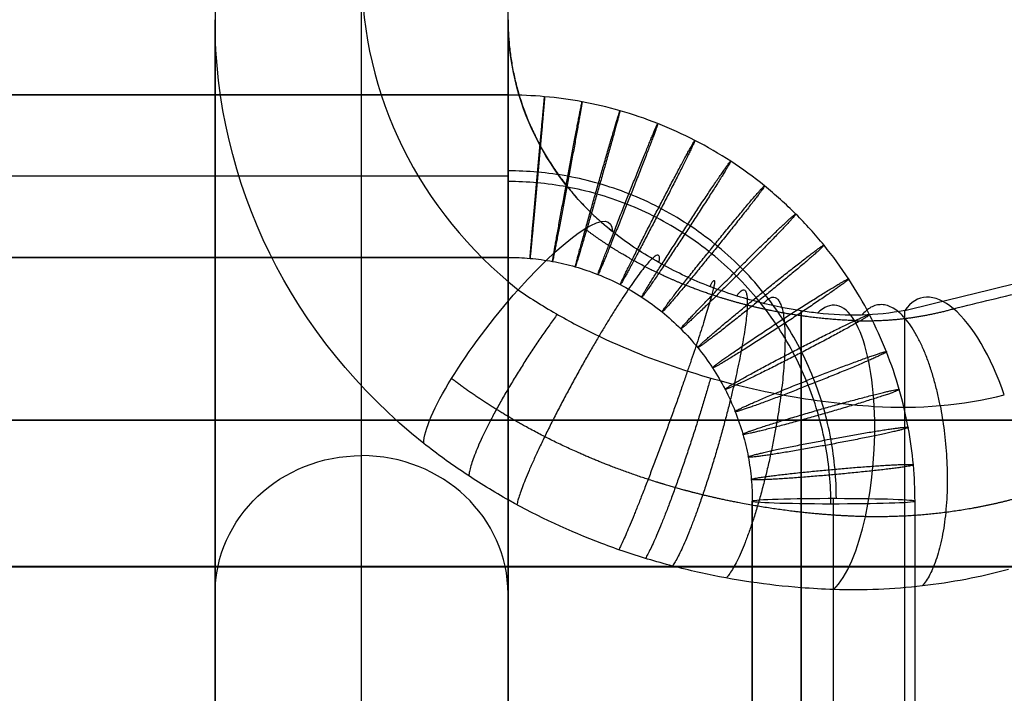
# Model space of a CAD drawing. Header units: millimetres. Extents: x -326 to 329, y -280 to 343.
# Tile 349 of 656: x -266 to -236, y 297 to 318. Entities that reach past the tile are written whole.
import ezdxf

# ---------------------------------------------------------------- set-up
doc = ezdxf.new("R2010")
doc.units = ezdxf.units.MM
doc.layers.add('Layer 01', color=7, linetype='Continuous', true_color=0x000000)

msp = doc.modelspace()

# ---------------------------------------------------------------- linework, layer by layer
at = {"layer": 'Layer 01'}
for p, q in [((-260.375, 228.596, 91.884), (-260.375, 317.801, 350.956)), ((-251.375, 315.49, 120.688), (-290.71, 315.49, 120.688)), ((-251.375, 312.99, 123.188), (-290.71, 312.99, 123.188)), ((-251.375, 312.99, 118.188), (-290.71, 312.99, 118.188)), ((-251.375, 310.49, 120.688), (-290.71, 310.49, 120.688)), ((-242.375, 220.528, 96.098), (-242.375, 308.85, 352.603)), ((-291.251, 305.49, -41.312), (293.502, 305.49, -41.312)), ((-241.375, 257.795, 125.014), (-241.375, 303.078, 123.517)), ((-243.875, 257.712, 122.515), (-243.875, 302.996, 121.018)), ((-241.375, 257.629, 120.017), (-241.375, 302.913, 118.52)), ((-238.875, 257.712, 122.515), (-238.875, 302.996, 121.018)), ((-260.375, 301.743, 216.781), (-260.375, 290.574, 216.781)), ((-251.375, 290.574, 216.781), (-251.375, 301.743, 216.781)), ((-242.375, 287.528, 318.325), (-242.375, 300.34, 355.533))]:
    msp.add_line(p, q, dxfattribs=at)
at = {"layer": 'Layer 01', "extrusion": (0, 0.325568, 0.945519)}
for centre, radius, start, end in [((-1.125, 457.728, 302.943), 679.455, 249.286792, 290.713208), ((255.875, -214.727, 298.302), 4.5, 180, 270)]:
    msp.add_arc(centre, radius, start, end, dxfattribs=at)
at = {"layer": 'Layer 01', "extrusion": (-7.12713e-13, 0.325568, 0.945519)}
msp.add_arc((242.375, -186.227, 439.802), 13.5, 360, 49.9265, dxfattribs=at)
at = {"layer": 'Layer 01', "extrusion": (2.44845e-13, -0.325568, -0.945519)}
msp.add_arc((-242.375, -186.227, -435.302), 18, 130.0735, 180, dxfattribs=at)
at = {"layer": 'Layer 01', "extrusion": (-1.54366e-12, -0.325568, -0.945519)}
msp.add_arc((-242.375, -186.227, -435.302), 9, 130.0735, 180, dxfattribs=at)
at = {"layer": 'Layer 01', "extrusion": (1, 0, 0)}
for start, end in [(356.2134, 176.2134), (176.2134, 356.2134)]:
    msp.add_arc((312.99, 120.688, -251.375), 2.5, start, end, dxfattribs=at)
at = {"layer": 'Layer 01', "extrusion": (-0.765219, 0.608697, -0.209591)}
for start, end in [(104.7611, 194.7611), (14.7611, 104.7611)]:
    msp.add_arc((-84.773, 427.822, 305.357), 4.5, start, end, dxfattribs=at)
at = {"layer": 'Layer 01', "extrusion": (-0.890233, -0.218379, 0.399745)}
msp.add_arc((-352.71, 259.647, 285.738), 4.5, 102.7849, 199.4037, dxfattribs=at)
at = {"layer": 'Layer 01', "extrusion": (-0.942189, 0.057945, 0.330034)}
for start, end in [(109.0829, 200.1424), (20.1424, 109.0829)]:
    msp.add_arc((-289.126, 248.235, 362.072), 4.5, start, end, dxfattribs=at)
at = {"layer": 'Layer 01', "extrusion": (0, -1, 0)}
for centre, radius in [((1.125, -973.937, -305.49), 932.125), ((1.125, -973.937, -300.99), 927.625), ((1.125, -973.937, -300.985), 927.625)]:
    msp.add_arc(centre, radius, 71.638799, 108.361201, dxfattribs=at)
at = {"layer": 'Layer 01', "extrusion": (0, -0.325568, -0.945519)}
msp.add_arc((-255.875, -214.727, -298.302), 4.5, 180, 270, dxfattribs=at)
at = {"layer": 'Layer 01', "extrusion": (-2.79003e-13, -0.999454, 0.033039)}
msp.add_arc((-241.375, 130.963, -298.832), 2.5, 358.1067, 178.1067, dxfattribs=at)
at = {"layer": 'Layer 01', "extrusion": (-9.81005e-14, 0.999454, -0.033039)}
msp.add_arc((241.375, 130.963, 298.832), 2.5, 181.8933, 1.8933, dxfattribs=at)
at = {"layer": 'Layer 01', "extrusion": (0, 1, 0)}
msp.add_arc((-1.125, -973.937, 300.98), 927.625, 71.638799, 108.361201, dxfattribs=at)
at = {"layer": 'Layer 01'}
for points, degree in [([(-255.875, 268.1, 105.251), (-255.875, 340.701, 316.102)], 1), ([(-260.375, 336.447, 317.567), (-260.375, 263.845, 106.716)], 1), ([(-251.375, 263.845, 106.716), (-251.375, 336.447, 317.567)], 1), ([(-260.375, 317.801, 350.956), (-260.375, 228.596, 91.884)], 1), ([(-251.375, 317.801, 350.956), (-251.375, 228.596, 91.884)], 1), ([(-251.375, 315.485, 120.523), (-264.487, 315.485, 120.523), (-277.599, 315.485, 120.523), (-290.71, 315.485, 120.523)], 3), ([(-290.71, 310.496, 120.853), (-277.599, 310.496, 120.853), (-264.487, 310.496, 120.853), (-251.375, 310.496, 120.853)], 3), ([(-242.375, 308.85, 352.603), (-242.375, 220.528, 96.098)], 1), ([(-241.873, 308.781, 352.359), (-242.039, 308.8, 352.445), (-242.206, 308.823, 352.527), (-242.375, 308.85, 352.603)], 3), ([(-239.192, 308.862, 350.851), (-240.064, 308.697, 351.385), (-240.958, 308.672, 351.887), (-241.873, 308.781, 352.359)], 3), ([(-239.192, 221.616, 97.471), (-239.192, 308.862, 350.851)], 1), ([(-240.13, 305.915, 357.837), (-238.76, 305.831, 357.356), (-237.427, 305.947, 356.826), (-236.133, 306.267, 356.244)], 3), ([(-321.875, 305.49, -30.312), (-12.025, 305.49, -30.312)], 1), ([(-243.873, 302.998, 121.101), (-243.873, 287.904, 121.6), (-243.873, 272.809, 122.099), (-243.873, 257.715, 122.598)], 3), ([(-238.876, 257.709, 122.433), (-238.876, 272.804, 121.934), (-238.876, 287.898, 121.435), (-238.876, 302.993, 120.936)], 3), ([(-242.375, 212.018, 99.028), (-242.375, 300.34, 355.533)], 1), ([(-241.37, 300.284, 355.285), (-241.705, 300.295, 355.374), (-242.04, 300.314, 355.457), (-242.375, 300.34, 355.533)], 3)]:
    msp.add_open_spline(points, degree=degree, dxfattribs=at)
for points, knots in [([(-239.192, 308.862, 350.851), (-220.5, 313.461, 342.499), (-201.46, 317.528, 335.085), (-162.658, 324.581, 322.202), (-142.896, 327.568, 316.732), (-112.684, 331.2, 310.072), (-102.518, 332.269, 308.11), (-87.12, 333.653, 305.569), (-81.963, 334.078, 304.788), (-74.189, 334.659, 303.72), (-71.59, 334.844, 303.381), (-66.395, 335.193, 302.74), (-63.798, 335.358, 302.437), (-40.432, 336.752, 299.875), (-19.699, 337.365, 298.746), (21.695, 337.37, 298.737), (42.356, 336.762, 299.856), (73.294, 334.93, 303.223), (83.597, 334.166, 304.627), (96.465, 333.017, 306.737), (99.038, 332.777, 307.177), (104.183, 332.279, 308.092), (106.753, 332.02, 308.567), (114.436, 331.217, 310.041), (119.531, 330.645, 311.09), (144.877, 327.608, 316.658), (164.736, 324.61, 322.149), (203.67, 317.538, 335.067), (222.744, 313.462, 342.496), (241.442, 308.862, 350.851)], [-499.984259, -499.984259, -499.984259, -499.984259, -437.486226, -437.486226, -374.988194, -374.988194, -343.739178, -343.739178, -328.11467, -328.11467, -320.302416, -320.302416, -312.490162, -312.490162, -249.992129, -249.992129, -187.494097, -187.494097, -156.245081, -156.245081, -148.432827, -148.432827, -140.620573, -140.620573, -124.996065, -124.996065, -62.498032, -62.498032, 0, 0, 0, 0]), ([(-238.876, 302.993, 120.936), (-238.876, 303.368, 120.923), (-238.893, 303.742, 120.911), (-238.927, 304.115, 120.899), (-238.962, 304.501, 120.886), (-239.014, 304.885, 120.873), (-239.085, 305.266, 120.861), (-239.157, 305.658, 120.848), (-239.249, 306.047, 120.835), (-239.359, 306.43, 120.822), (-239.471, 306.823, 120.809), (-239.603, 307.211, 120.796), (-239.754, 307.591, 120.784), (-239.907, 307.979, 120.771), (-240.081, 308.36, 120.758), (-240.272, 308.73, 120.746), (-240.467, 309.107, 120.734), (-240.681, 309.474, 120.722), (-240.913, 309.829, 120.71), (-241.148, 310.187, 120.698), (-241.401, 310.534, 120.687), (-241.671, 310.867, 120.676), (-241.943, 311.201, 120.664), (-242.232, 311.521, 120.654), (-242.537, 311.826, 120.644), (-242.842, 312.131, 120.634), (-243.162, 312.419, 120.624), (-243.497, 312.691, 120.615), (-243.83, 312.961, 120.606), (-244.177, 313.214, 120.598), (-244.535, 313.449, 120.59), (-244.89, 313.681, 120.583), (-245.257, 313.895, 120.575), (-245.634, 314.089, 120.569), (-246.005, 314.281, 120.563), (-246.386, 314.454, 120.557), (-246.774, 314.608, 120.552), (-247.154, 314.758, 120.547), (-247.542, 314.89, 120.543), (-247.936, 315.003, 120.539), (-248.319, 315.112, 120.535), (-248.708, 315.204, 120.532), (-249.1, 315.276, 120.53), (-249.481, 315.347, 120.527), (-249.866, 315.399, 120.526), (-250.252, 315.434, 120.525), (-250.625, 315.468, 120.523), (-251, 315.485, 120.523), (-251.375, 315.485, 120.523)], [0, 0, 0, 0, 0.899701, 0.899701, 0.899701, 1.82971, 1.82971, 1.82971, 2.787404, 2.787404, 2.787404, 3.769458, 3.769458, 3.769458, 4.771899, 4.771899, 4.771899, 5.790169, 5.790169, 5.790169, 6.819303, 6.819303, 6.819303, 7.853957, 7.853957, 7.853957, 8.888607, 8.888607, 8.888607, 9.917747, 9.917747, 9.917747, 10.93604, 10.93604, 10.93604, 11.938473, 11.938473, 11.938473, 12.920514, 12.920514, 12.920514, 13.878213, 13.878213, 13.878213, 14.808227, 14.808227, 14.808227, 15.707938, 15.707938, 15.707938, 15.707938]), ([(-241.292, 303.078, 123.516), (-241.292, 303.38, 123.506), (-241.32, 303.995, 123.485), (-241.447, 304.924, 123.455), (-241.668, 305.863, 123.424), (-241.987, 306.8, 123.393), (-242.406, 307.719, 123.362), (-242.923, 308.605, 123.333), (-243.534, 309.443, 123.305), (-244.233, 310.217, 123.28), (-245.007, 310.914, 123.257), (-245.845, 311.525, 123.236), (-246.731, 312.042, 123.219), (-247.651, 312.461, 123.205), (-248.588, 312.779, 123.195), (-249.528, 313, 123.188), (-250.457, 313.128, 123.183), (-251.072, 313.155, 123.183), (-251.375, 313.155, 123.183)], [0, 0, 0, 0, 0.899757, 1.829822, 2.787539, 3.769585, 4.772002, 5.790261, 6.819361, 7.853969, 8.888577, 9.917678, 10.935936, 11.938354, 12.9204, 13.878116, 14.808182, 15.707938, 15.707938, 15.707938, 15.707938]), ([(-241.457, 302.913, 118.521), (-241.457, 303.21, 118.511), (-241.485, 303.815, 118.491), (-241.61, 304.728, 118.461), (-241.827, 305.653, 118.431), (-242.141, 306.574, 118.4), (-242.553, 307.478, 118.37), (-243.061, 308.35, 118.341), (-243.663, 309.173, 118.314), (-244.35, 309.934, 118.289), (-245.111, 310.621, 118.266), (-245.935, 311.222, 118.246), (-246.807, 311.73, 118.23), (-247.712, 312.142, 118.216), (-248.634, 312.455, 118.206), (-249.559, 312.672, 118.198), (-250.472, 312.798, 118.194), (-251.077, 312.825, 118.193), (-251.375, 312.825, 118.193)], [0, 0, 0, 0, 0.899757, 1.829822, 2.787539, 3.769585, 4.772002, 5.790261, 6.819361, 7.853969, 8.888577, 9.917678, 10.935936, 11.938354, 12.9204, 13.878116, 14.808182, 15.707938, 15.707938, 15.707938, 15.707938]), ([(-242.375, 308.85, 352.603), (-242.863, 308.926, 352.825), (-243.358, 309.03, 353.006), (-244.365, 309.304, 353.284), (-244.881, 309.476, 353.379), (-245.876, 309.882, 353.474), (-246.36, 310.115, 353.475), (-247.064, 310.519, 353.415), (-247.296, 310.662, 353.385), (-247.743, 310.965, 353.305), (-247.959, 311.123, 353.256), (-248.169, 311.29, 353.199)], [0, 0, 0, 0, 1.626743, 1.626743, 3.253487, 3.253487, 4.88023, 4.88023, 5.693602, 5.693602, 6.506973, 6.506973, 6.506973, 6.506973]), ([(-251.375, 310.496, 120.853), (-251.15, 310.496, 120.853), (-250.925, 310.486, 120.853), (-250.701, 310.465, 120.854), (-250.469, 310.444, 120.855), (-250.238, 310.413, 120.856), (-250.01, 310.371, 120.857), (-249.774, 310.327, 120.859), (-249.541, 310.272, 120.86), (-249.311, 310.206, 120.863), (-249.075, 310.139, 120.865), (-248.842, 310.06, 120.867), (-248.614, 309.969, 120.87), (-248.381, 309.877, 120.874), (-248.152, 309.773, 120.877), (-247.929, 309.658, 120.881), (-247.703, 309.541, 120.885), (-247.483, 309.413, 120.889), (-247.27, 309.274, 120.893), (-247.055, 309.133, 120.898), (-246.846, 308.981, 120.903), (-246.647, 308.819, 120.909), (-246.446, 308.656, 120.914), (-246.253, 308.483, 120.92), (-246.07, 308.3, 120.926), (-245.888, 308.117, 120.932), (-245.714, 307.925, 120.938), (-245.551, 307.724, 120.945), (-245.389, 307.524, 120.951), (-245.237, 307.316, 120.958), (-245.096, 307.101, 120.965), (-244.957, 306.888, 120.972), (-244.828, 306.668, 120.98), (-244.711, 306.442, 120.987), (-244.596, 306.219, 120.994), (-244.492, 305.991, 121.002), (-244.4, 305.758, 121.01), (-244.31, 305.53, 121.017), (-244.231, 305.297, 121.025), (-244.163, 305.061, 121.033), (-244.097, 304.831, 121.04), (-244.042, 304.598, 121.048), (-243.999, 304.363, 121.056), (-243.956, 304.134, 121.063), (-243.925, 303.904, 121.071), (-243.904, 303.672, 121.079), (-243.884, 303.448, 121.086), (-243.873, 303.223, 121.093), (-243.873, 302.998, 121.101)], [-15.707938, -15.707938, -15.707938, -15.707938, -14.808227, -14.808227, -14.808227, -13.878213, -13.878213, -13.878213, -12.920514, -12.920514, -12.920514, -11.938473, -11.938473, -11.938473, -10.93604, -10.93604, -10.93604, -9.917747, -9.917747, -9.917747, -8.888607, -8.888607, -8.888607, -7.853957, -7.853957, -7.853957, -6.819303, -6.819303, -6.819303, -5.790169, -5.790169, -5.790169, -4.771899, -4.771899, -4.771899, -3.769458, -3.769458, -3.769458, -2.787404, -2.787404, -2.787404, -1.82971, -1.82971, -1.82971, -0.899701, -0.899701, -0.899701, 0, 0, 0, 0]), ([(-251.066, 309.499, 358.575), (-250.665, 309.223, 358.669), (-250.251, 308.965, 358.751), (-249.4, 308.479, 358.884), (-248.962, 308.252, 358.936), (-247.633, 307.623, 359.044), (-246.72, 307.27, 359.052), (-245.317, 306.828, 358.964), (-244.841, 306.695, 358.917), (-243.892, 306.46, 358.79), (-243.418, 306.358, 358.71), (-242.002, 306.096, 358.42), (-241.063, 305.979, 358.161), (-240.13, 305.915, 357.837)], [-11.815402, -11.815402, -11.815402, -11.815402, -10.338476, -10.338476, -8.861551, -8.861551, -5.907701, -5.907701, -4.430776, -4.430776, -2.95385, -2.95385, 0, 0, 0, 0]), ([(-242.375, 300.34, 355.533), (-243.403, 300.42, 355.767), (-244.431, 300.572, 355.937), (-245.969, 300.911, 356.101), (-246.482, 301.043, 356.14), (-247.502, 301.345, 356.187), (-248.004, 301.514, 356.194), (-249.482, 302.072, 356.173), (-250.435, 302.513, 356.099), (-251.81, 303.285, 355.909), (-252.261, 303.561, 355.831), (-253.133, 304.145, 355.653), (-253.555, 304.453, 355.552), (-253.963, 304.778, 355.441)], [-12.704528, -12.704528, -12.704528, -12.704528, -9.528396, -9.528396, -7.94033, -7.94033, -6.352264, -6.352264, -3.176132, -3.176132, -1.588066, -1.588066, 0, 0, 0, 0]), ([(-236.008, 300.902, 353.592), (-236.875, 300.665, 353.911), (-237.756, 300.497, 354.211), (-239.543, 300.291, 354.775), (-240.45, 300.254, 355.039), (-241.37, 300.284, 355.285)], [-5.682717, -5.682717, -5.682717, -5.682717, -2.841358, -2.841358, 0, 0, 0, 0])]:
    msp.add_open_spline(points, degree=3, knots=knots, dxfattribs=at)
for points, weights, degree, knots in [([(-237.694, 308.915, 354.216), (-219.2, 313.452, 345.911), (-200.268, 317.488, 338.495), (-161.713, 324.476, 325.631), (-142.06, 327.44, 320.159), (-112.003, 331.043, 313.5), (-101.898, 332.103, 311.54), (-86.588, 333.476, 309), (-81.462, 333.897, 308.22), (-73.734, 334.473, 307.153), (-71.151, 334.656, 306.814), (-65.987, 335.002, 306.174), (-63.406, 335.165, 305.871), (-40.203, 336.546, 303.314), (-19.573, 337.155, 302.184), (21.57, 337.16, 302.175), (42.127, 336.556, 303.295), (72.86, 334.741, 306.657), (83.103, 333.984, 308.06), (95.885, 332.845, 310.166), (98.443, 332.608, 310.605), (103.556, 332.114, 311.52), (106.11, 331.858, 311.994), (113.748, 331.061, 313.466), (118.812, 330.495, 314.514), (144.041, 327.481, 320.084), (163.792, 324.505, 325.578), (202.478, 317.498, 338.478), (221.444, 313.453, 345.908), (239.944, 308.915, 354.216)], [0.832553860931, 0.835922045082, 0.838910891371, 0.844102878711, 0.846306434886, 0.848989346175, 0.849779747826, 0.850803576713, 0.851117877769, 0.851548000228, 0.851684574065, 0.851942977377, 0.852064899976, 0.853096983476, 0.853551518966, 0.853555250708, 0.853104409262, 0.851748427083, 0.851182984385, 0.850333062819, 0.850155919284, 0.849787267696, 0.849595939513, 0.84900225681, 0.84857977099, 0.846336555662, 0.844124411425, 0.838917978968, 0.83592322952, 0.832553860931], 3, [0, 0, 0, 0, 62.49803, 62.49803, 124.996061, 124.996061, 156.245076, 156.245076, 171.869583, 171.869583, 179.681837, 179.681837, 187.494091, 187.494091, 249.992121, 249.992121, 312.490152, 312.490152, 343.739167, 343.739167, 351.551421, 351.551421, 359.363674, 359.363674, 374.988182, 374.988182, 437.486212, 437.486212, 499.984243, 499.984243, 499.984243, 499.984243]), ([(-250.701, 310.465, 120.854), (-250.693, 310.63, 123.349), (-250.469, 313.115, 123.184), (-250.244, 315.599, 123.019), (-250.252, 315.434, 120.525)], [1, 0.707106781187, 1, 0.707106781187, 1], 2, [7.853982, 7.853982, 7.853982, 11.780972, 11.780972, 15.707963, 15.707963, 15.707963]), ([(-250.252, 315.434, 120.525), (-250.259, 315.269, 118.03), (-250.484, 312.785, 118.195), (-250.708, 310.301, 118.36), (-250.701, 310.465, 120.854)], [1, 0.707106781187, 1, 0.707106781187, 1], 2, [0, 0, 0, 3.926991, 3.926991, 7.853982, 7.853982, 7.853982]), ([(-250.01, 310.371, 120.857), (-249.995, 310.534, 123.352), (-249.54, 312.987, 123.188), (-249.085, 315.44, 123.024), (-249.1, 315.276, 120.53)], [1, 0.707106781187, 1, 0.707106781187, 1], 2, [7.853982, 7.853982, 7.853982, 11.780972, 11.780972, 15.707963, 15.707963, 15.707963]), ([(-249.1, 315.276, 120.53), (-249.116, 315.113, 118.035), (-249.57, 312.66, 118.199), (-250.025, 310.207, 118.363), (-250.01, 310.371, 120.857)], [1, 0.707106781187, 1, 0.707106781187, 1], 2, [0, 0, 0, 3.926991, 3.926991, 7.853982, 7.853982, 7.853982]), ([(-249.311, 310.206, 120.863), (-249.288, 310.368, 123.357), (-248.6, 312.766, 123.195), (-247.913, 315.165, 123.033), (-247.936, 315.003, 120.539)], [1, 0.707106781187, 1, 0.707106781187, 1], 2, [7.853982, 7.853982, 7.853982, 11.780972, 11.780972, 15.707963, 15.707963, 15.707963]), ([(-247.936, 315.003, 120.539), (-247.958, 314.841, 118.044), (-248.646, 312.443, 118.206), (-249.333, 310.044, 118.368), (-249.311, 310.206, 120.863)], [1, 0.707106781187, 1, 0.707106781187, 1], 2, [0, 0, 0, 3.926991, 3.926991, 7.853982, 7.853982, 7.853982]), ([(-248.614, 309.969, 120.87), (-248.583, 310.129, 123.365), (-247.663, 312.448, 123.206), (-246.744, 314.767, 123.047), (-246.774, 314.608, 120.552)], [1, 0.707106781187, 1, 0.707106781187, 1], 2, [7.853982, 7.853982, 7.853982, 11.780972, 11.780972, 15.707963, 15.707963, 15.707963]), ([(-246.774, 314.608, 120.552), (-246.804, 314.448, 118.057), (-247.724, 312.129, 118.216), (-248.644, 309.81, 118.376), (-248.614, 309.969, 120.87)], [1, 0.707106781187, 1, 0.707106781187, 1], 2, [0, 0, 0, 3.926991, 3.926991, 7.853982, 7.853982, 7.853982]), ([(-245.634, 314.089, 120.569), (-245.672, 313.933, 118.074), (-246.82, 311.718, 118.23), (-247.967, 309.502, 118.386), (-247.929, 309.658, 120.881)], [1, 0.707106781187, 1, 0.707106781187, 1], 2, [0, 0, 0, 3.926991, 3.926991, 7.853982, 7.853982, 7.853982]), ([(-247.929, 309.658, 120.881), (-247.891, 309.814, 123.376), (-246.744, 312.03, 123.22), (-245.596, 314.245, 123.064), (-245.634, 314.089, 120.569)], [1, 0.707106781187, 1, 0.707106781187, 1], 2, [7.853982, 7.853982, 7.853982, 11.780972, 11.780972, 15.707963, 15.707963, 15.707963]), ([(-244.535, 313.449, 120.59), (-244.581, 313.297, 118.095), (-245.948, 311.209, 118.247), (-247.315, 309.122, 118.398), (-247.27, 309.274, 120.893)], [1, 0.707106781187, 1, 0.707106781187, 1], 2, [0, 0, 0, 3.926991, 3.926991, 7.853982, 7.853982, 7.853982]), ([(-247.27, 309.274, 120.893), (-247.225, 309.425, 123.388), (-245.857, 311.513, 123.237), (-244.49, 313.6, 123.085), (-244.535, 313.449, 120.59)], [1, 0.707106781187, 1, 0.707106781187, 1], 2, [7.853982, 7.853982, 7.853982, 11.780972, 11.780972, 15.707963, 15.707963, 15.707963]), ([(-246.647, 308.819, 120.909), (-246.595, 308.966, 123.404), (-245.02, 310.902, 123.257), (-243.445, 312.838, 123.11), (-243.497, 312.691, 120.615)], [1, 0.707106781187, 1, 0.707106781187, 1], 2, [7.853982, 7.853982, 7.853982, 11.780972, 11.780972, 15.707963, 15.707963, 15.707963]), ([(-243.497, 312.691, 120.615), (-243.549, 312.544, 118.12), (-245.124, 310.608, 118.267), (-246.699, 308.672, 118.413), (-246.647, 308.819, 120.909)], [1, 0.707106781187, 1, 0.707106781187, 1], 2, [0, 0, 0, 3.926991, 3.926991, 7.853982, 7.853982, 7.853982]), ([(-242.537, 311.826, 120.644), (-242.595, 311.685, 118.148), (-244.362, 309.922, 118.289), (-246.129, 308.159, 118.43), (-246.07, 308.3, 120.926)], [1, 0.707106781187, 1, 0.707106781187, 1], 2, [0, 0, 0, 3.926991, 3.926991, 7.853982, 7.853982, 7.853982]), ([(-246.07, 308.3, 120.926), (-246.012, 308.441, 123.421), (-244.245, 310.204, 123.28), (-242.478, 311.967, 123.139), (-242.537, 311.826, 120.644)], [1, 0.707106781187, 1, 0.707106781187, 1], 2, [7.853982, 7.853982, 7.853982, 11.780972, 11.780972, 15.707963, 15.707963, 15.707963]), ([(-240.736, 308.551, 355.643), (-241.461, 308.578, 355.937), (-242.194, 308.655, 356.175), (-243.295, 308.852, 356.449), (-243.662, 308.931, 356.527), (-244.395, 309.118, 356.653), (-244.761, 309.225, 356.702), (-245.831, 309.583, 356.805), (-246.517, 309.872, 356.817), (-247.827, 310.551, 356.744), (-248.452, 310.944, 356.658), (-249.017, 311.372, 356.536)], [0.850269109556, 0.8541499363, 0.857052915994, 0.860002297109, 0.860750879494, 0.861782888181, 0.86206226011, 0.862222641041, 0.861442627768, 0.858445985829, 0.85621253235, 0.853553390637], 3, [0, 0, 0, 0, 2.954716, 2.954716, 4.432074, 4.432074, 5.909433, 5.909433, 8.864149, 8.864149, 11.818865, 11.818865, 11.818865, 11.818865]), ([(-241.671, 310.867, 120.676), (-241.736, 310.732, 118.18), (-243.675, 309.161, 118.315), (-245.615, 307.589, 118.449), (-245.551, 307.724, 120.945)], [1, 0.707106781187, 1, 0.707106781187, 1], 2, [0, 0, 0, 3.926991, 3.926991, 7.853982, 7.853982, 7.853982]), ([(-245.551, 307.724, 120.945), (-245.487, 307.859, 123.44), (-243.547, 309.43, 123.306), (-241.607, 311.001, 123.171), (-241.671, 310.867, 120.676)], [1, 0.707106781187, 1, 0.707106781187, 1], 2, [7.853982, 7.853982, 7.853982, 11.780972, 11.780972, 15.707963, 15.707963, 15.707963]), ([(-240.913, 309.829, 120.71), (-240.983, 309.701, 118.214), (-243.074, 308.337, 118.342), (-245.165, 306.973, 118.47), (-245.096, 307.101, 120.965)], [1, 0.707106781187, 1, 0.707106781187, 1], 2, [0, 0, 0, 3.926991, 3.926991, 7.853982, 7.853982, 7.853982]), ([(-245.096, 307.101, 120.965), (-245.027, 307.229, 123.461), (-242.936, 308.593, 123.333), (-240.844, 309.956, 123.206), (-240.913, 309.829, 120.71)], [1, 0.707106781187, 1, 0.707106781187, 1], 2, [7.853982, 7.853982, 7.853982, 11.780972, 11.780972, 15.707963, 15.707963, 15.707963]), ([(-240.272, 308.73, 120.746), (-240.346, 308.61, 118.25), (-242.565, 307.466, 118.371), (-244.785, 306.321, 118.491), (-244.711, 306.442, 120.987)], [1, 0.707106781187, 1, 0.707106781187, 1], 2, [0, 0, 0, 3.926991, 3.926991, 7.853982, 7.853982, 7.853982]), ([(-244.711, 306.442, 120.987), (-244.638, 306.562, 123.483), (-242.419, 307.707, 123.363), (-240.199, 308.851, 123.242), (-240.272, 308.73, 120.746)], [1, 0.707106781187, 1, 0.707106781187, 1], 2, [7.853982, 7.853982, 7.853982, 11.780972, 11.780972, 15.707963, 15.707963, 15.707963]), ([(-239.754, 307.591, 120.784), (-239.83, 307.478, 118.288), (-242.154, 306.562, 118.4), (-244.477, 305.645, 118.513), (-244.4, 305.758, 121.01)], [1, 0.707106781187, 1, 0.707106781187, 1], 2, [0, 0, 0, 3.926991, 3.926991, 7.853982, 7.853982, 7.853982]), ([(-244.4, 305.758, 121.01), (-244.323, 305.871, 123.506), (-242, 306.788, 123.393), (-239.677, 307.704, 123.28), (-239.754, 307.591, 120.784)], [1, 0.707106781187, 1, 0.707106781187, 1], 2, [7.853982, 7.853982, 7.853982, 11.780972, 11.780972, 15.707963, 15.707963, 15.707963]), ([(-240.401, 302.524, 357.66), (-241.496, 302.554, 358.024), (-242.601, 302.66, 358.305), (-244.275, 302.942, 358.605), (-244.836, 303.057, 358.685), (-245.679, 303.263, 358.772), (-245.962, 303.338, 358.796), (-246.521, 303.497, 358.833), (-246.799, 303.581, 358.845), (-248.174, 304.029, 358.883), (-249.234, 304.465, 358.83), (-250.757, 305.243, 358.64), (-251.255, 305.524, 358.558), (-252.212, 306.119, 358.362), (-252.672, 306.434, 358.248), (-253.114, 306.767, 358.121)], [0.856807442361, 0.85299517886, 0.850030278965, 0.846987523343, 0.846207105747, 0.84539817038, 0.845188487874, 0.844893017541, 0.844806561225, 0.844666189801, 0.845490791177, 0.847821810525, 0.848785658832, 0.850985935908, 0.852221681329, 0.853553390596], 3, [0, 0, 0, 0, 3.830445, 3.830445, 5.745668, 5.745668, 6.703279, 6.703279, 7.660891, 7.660891, 11.491336, 11.491336, 13.406558, 13.406558, 15.321781, 15.321781, 15.321781, 15.321781]), ([(-239.359, 306.43, 120.822), (-239.438, 306.325, 118.326), (-241.84, 305.641, 118.431), (-244.242, 304.956, 118.536), (-244.163, 305.061, 121.033)], [1, 0.707106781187, 1, 0.707106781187, 1], 2, [0, 0, 0, 3.926991, 3.926991, 7.853982, 7.853982, 7.853982]), ([(-244.163, 305.061, 121.033), (-244.084, 305.167, 123.529), (-241.681, 305.851, 123.424), (-239.279, 306.535, 123.319), (-239.359, 306.43, 120.822)], [1, 0.707106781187, 1, 0.707106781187, 1], 2, [7.853982, 7.853982, 7.853982, 11.780972, 11.780972, 15.707963, 15.707963, 15.707963]), ([(294.751, 305.49, -89.267), (151.773, 305.49, -41.812), (1.125, 305.49, -41.812), (-149.522, 305.49, -41.812), (-292.5, 305.49, -89.267)], [0.90139453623, 0.937256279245, 1, 0.937256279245, 0.90139453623], 2, [1150.521525, 1150.521525, 1150.521525, 1464.178526, 1464.178526, 1777.835527, 1777.835527, 1777.835527]), ([(-239.085, 305.266, 120.861), (-239.166, 305.168, 118.364), (-241.623, 304.717, 118.461), (-244.08, 304.265, 118.559), (-243.999, 304.363, 121.056)], [1, 0.707106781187, 1, 0.707106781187, 1], 2, [0, 0, 0, 3.926991, 3.926991, 7.853982, 7.853982, 7.853982]), ([(-243.999, 304.363, 121.056), (-243.917, 304.46, 123.553), (-241.46, 304.912, 123.455), (-239.004, 305.364, 123.357), (-239.085, 305.266, 120.861)], [1, 0.707106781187, 1, 0.707106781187, 1], 2, [7.853982, 7.853982, 7.853982, 11.780972, 11.780972, 15.707963, 15.707963, 15.707963]), ([(-238.927, 304.115, 120.899), (-239.009, 304.025, 118.402), (-241.497, 303.804, 118.492), (-243.986, 303.582, 118.582), (-243.904, 303.672, 121.079)], [1, 0.707106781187, 1, 0.707106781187, 1], 2, [0, 0, 0, 3.926991, 3.926991, 7.853982, 7.853982, 7.853982]), ([(-243.904, 303.672, 121.079), (-243.821, 303.762, 123.576), (-241.333, 303.984, 123.486), (-238.844, 304.205, 123.396), (-238.927, 304.115, 120.899)], [1, 0.707106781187, 1, 0.707106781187, 1], 2, [7.853982, 7.853982, 7.853982, 11.780972, 11.780972, 15.707963, 15.707963, 15.707963]), ([(-235.552, 303.145, 355.833), (-236.334, 302.92, 356.168), (-237.128, 302.758, 356.487), (-238.744, 302.551, 357.096), (-239.567, 302.508, 357.386), (-240.401, 302.524, 357.66)], [0.873373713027, 0.870794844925, 0.868129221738, 0.862612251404, 0.859760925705, 0.856807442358], 3, [0, 0, 0, 0, 2.841358, 2.841358, 5.682717, 5.682717, 5.682717, 5.682717]), ([(293.333, 300.99, -93.538), (151.045, 300.99, -46.312), (1.125, 300.99, -46.312), (-148.795, 300.99, -46.312), (-291.083, 300.99, -93.538)], [0.90139453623, 0.937256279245, 1, 0.937256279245, 0.90139453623], 2, [1150.521525, 1150.521525, 1150.521525, 1464.178526, 1464.178526, 1777.835527, 1777.835527, 1777.835527]), ([(-291.083, 300.98, -93.538), (-148.795, 300.98, -46.312), (1.125, 300.98, -46.312), (151.045, 300.98, -46.312), (293.333, 300.98, -93.538)], [0.90139453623, 0.937256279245, 1, 0.937256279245, 0.90139453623], 2, [1150.509182, 1150.509182, 1150.509182, 1464.162818, 1464.162818, 1777.816454, 1777.816454, 1777.816454])]:
    msp.add_rational_spline(points, weights, degree=degree, knots=knots, dxfattribs=at)
for points, weights, degree in [([(-251.375, 317.801, 350.956), (-251.375, 313.84, 352.32), (-248.169, 311.29, 353.199)], [1, 0.838344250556, 0.855132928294], 2), ([(-246.74, 310.333, 353.443), (-246.49, 311.612, 357.581), (-248.583, 308.073, 358.967)], [1.00000013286, 0.719888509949, 1.00000007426], 2), ([(-245.174, 309.598, 353.404), (-244.563, 310.788, 357.475), (-245.864, 307.001, 358.998)], [1.00000461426, 0.724229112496, 1.00000004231], 2), ([(-244.35, 309.31, 353.265), (-243.525, 310.509, 357.317), (-244.433, 306.594, 358.863)], [1.00001607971, 0.722525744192, 0.999999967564], 2), ([(-243.521, 309.079, 353.044), (-242.471, 310.329, 357.089), (-242.994, 306.28, 358.623)], [0.999999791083, 0.718038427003, 1.00000003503], 2), ([(-240.736, 308.551, 355.643), (-239.67, 308.519, 355.197), (-238.655, 308.644, 354.72), (-237.694, 308.915, 354.216)], [0.850269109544, 0.844252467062, 0.838345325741, 0.832553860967], 3), ([(-238.104, 305.939, 357.079), (-238.994, 310.507, 355.834), (-240.513, 308.719, 351.627)], [1.00001012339, 0.682648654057, 1.00000074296], 2), ([(-249.864, 308.744, 358.811), (-252.466, 305.196, 360.133), (-252.579, 303.775, 355.766)], [1.00000003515, 0.699771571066, 1.00000001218], 2), ([(-248.583, 308.073, 358.967), (-250.836, 304.267, 360.457), (-251.104, 302.891, 356.005)], [0.999999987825, 0.694089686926, 0.999999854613], 2), ([(-245.864, 307.001, 358.998), (-247.299, 302.823, 360.679), (-247.973, 301.51, 356.189)], [0.999999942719, 0.689556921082, 1.00000016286], 2), ([(-245.153, 306.786, 358.944), (-246.368, 302.551, 360.636), (-247.155, 301.243, 356.17)], [1.00000398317, 0.690079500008, 1.00000002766], 2), ([(-244.433, 306.594, 358.863), (-245.425, 302.317, 360.55), (-246.325, 301.008, 356.124)], [1.00000006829, 0.691335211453, 1.0000007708], 2), ([(-242.994, 306.28, 358.623), (-243.55, 301.969, 360.255), (-244.668, 300.639, 355.95)], [0.999999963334, 0.696003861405, 0.999999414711], 2), ([(-238.104, 305.939, 357.079), (-237.327, 301.954, 358.164), (-238.652, 300.394, 354.493)], [0.999918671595, 0.730782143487, 1], 2)]:
    msp.add_rational_spline(points, weights, degree=degree, dxfattribs=at)

doc.saveas('drawing.dxf')
